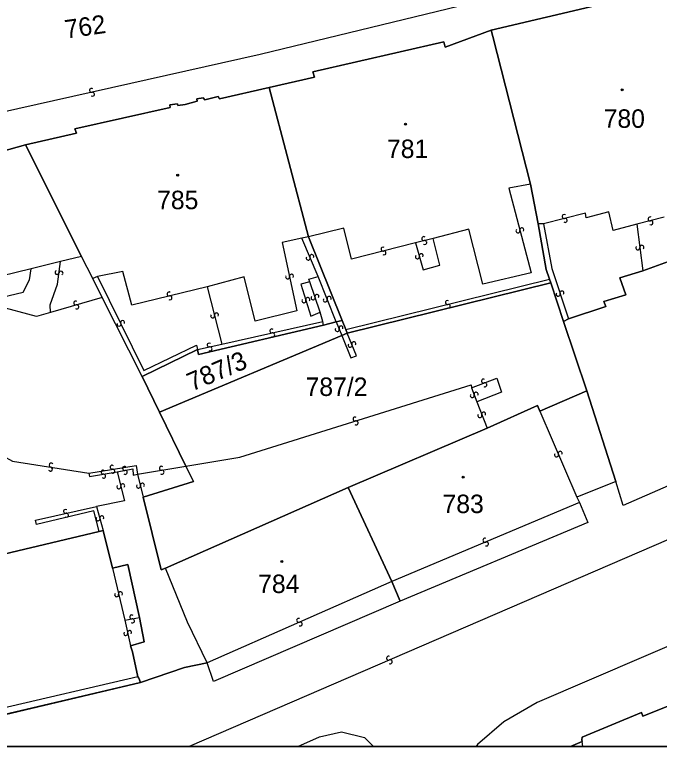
# Model space of a CAD drawing. Extents: x -600309 to -598967, y -1161267 to -1160292.
# Drawn here: x -599645.6 to -599586.3, y -1161267 to -1161199.7 of the extents above; entities that cross this region are included whole.
import ezdxf

# ---------------------------------------------------------------- set-up
doc = ezdxf.new("R2010")
doc.units = 0
for name, color, linetype in [('Level 1', 7, 'Continuous'), ('Level 13', 7, 'Continuous'), ('Level 3', 7, 'Continuous'), ('Level 4', 7, 'Continuous'), ('Level 5', 7, 'Continuous'), ('Level 57', 7, 'Continuous'), ('Level 60', 7, 'Continuous'), ('Vrstva 60', 7, 'Continuous'), ('Vrstva 63', 7, 'Continuous')]:
    doc.layers.add(name, color=color, linetype=linetype)

msp = doc.modelspace()

# ---------------------------------------------------------------- linework, layer by layer
at = {"layer": 'Level 1'}
for p, q in [((-599634.04, -1161261.14), (-599658.919, -1161267.031)), ((-599593.43, -1161266.57), (-599594.514, -1161267.031))]:
    msp.add_line(p, q, dxfattribs=at)
for points in [[(-599581.95, -1161196.42), (-599601.79, -1161201.11)], [(-599601.79, -1161201.11), (-599606.04, -1161202.67), (-599606.15, -1161202.2), (-599618.2, -1161204.95), (-599618.04, -1161205.43), (-599622.21, -1161206.38)], [(-599598.18, -1161215.29), (-599601.64, -1161201.69), (-599601.79, -1161201.11)], [(-599622.21, -1161206.38), (-599626.78, -1161207.44), (-599626.9, -1161207.21), (-599628.14, -1161207.51), (-599628.29, -1161207.34), (-599628.88, -1161207.43), (-599628.83, -1161207.65), (-599629.95, -1161207.94), (-599630.61, -1161208.05), (-599630.65, -1161207.88), (-599631.35, -1161207.98), (-599631.31, -1161208.24), (-599640.09, -1161210.18), (-599639.95, -1161210.59), (-599644.62, -1161211.66)], [(-599618.61, -1161220.12), (-599622.21, -1161206.38)], [(-599644.62, -1161211.66), (-599646.92, -1161212.3), (-599646.95, -1161211.87), (-599664.75, -1161216.21)], [(-599639.47, -1161221.94), (-599644.62, -1161211.66)], [(-599597.48, -1161218.95), (-599598.18, -1161215.29)], [(-599596.42, -1161224.04), (-599596.73, -1161223.15), (-599597.48, -1161218.95)], [(-599615.49, -1161227.82), (-599618.61, -1161220.12)], [(-599639.47, -1161221.94), (-599641.4, -1161222.39)], [(-599638.44, -1161223.98), (-599639.47, -1161221.94)], [(-599641.4, -1161222.39), (-599644.11, -1161223.08)], [(-599585.49, -1161222.39), (-599587.84, -1161223.26)], [(-599644.11, -1161223.08), (-599662.08, -1161227.46)], [(-599587.84, -1161223.26), (-599589.97, -1161223.92), (-599589.41, -1161225.46), (-599591.44, -1161226.09), (-599591.25, -1161226.53), (-599594.7, -1161227.68)], [(-599637.59, -1161225.71), (-599638.44, -1161223.98)], [(-599596.31, -1161224.37), (-599596.42, -1161224.04)], [(-599596.31, -1161224.37), (-599615.03, -1161229.01)], [(-599595.14, -1161227.92), (-599596.31, -1161224.37)], [(-599633.9, -1161232.98), (-599637.59, -1161225.71)], [(-599616.04, -1161227.96), (-599617.23, -1161228.27)], [(-599615.49, -1161227.82), (-599616.04, -1161227.96)], [(-599615.15, -1161228.65), (-599615.49, -1161227.82)], [(-599594.7, -1161227.68), (-599595.14, -1161227.92)], [(-599593.01, -1161234.31), (-599595.14, -1161227.92)], [(-599617.23, -1161228.27), (-599628.73, -1161230.97), (-599628.82, -1161230.51)], [(-599615.03, -1161229.01), (-599615.15, -1161228.65)], [(-599632.3, -1161236.27), (-599615.53, -1161229.22)], [(-599615.53, -1161229.22), (-599615.03, -1161229.01)], [(-599628.82, -1161230.51), (-599633.9, -1161232.98)], [(-599633.9, -1161232.98), (-599632.3, -1161236.27)], [(-599597.33, -1161236.17), (-599593.01, -1161234.31)], [(-599590.33, -1161242.64), (-599593.01, -1161234.31)], [(-599602.18, -1161237.73), (-599597.55, -1161235.66), (-599597.33, -1161236.17)], [(-599632.3, -1161236.27), (-599629.88, -1161241.24)], [(-599571.63, -1161236.97), (-599589.65, -1161244.86), (-599590.33, -1161242.64)], [(-599614.95, -1161243.21), (-599602.18, -1161237.73)], [(-599629.88, -1161241.24), (-599629.19, -1161242.65), (-599633.8, -1161244.08)], [(-599590.33, -1161242.64), (-599593.91, -1161244.09)], [(-599631.76, -1161250.63), (-599614.95, -1161243.21)], [(-599610.93, -1161251.86), (-599614.95, -1161243.21)], [(-599633.8, -1161244.08), (-599632.15, -1161250.78), (-599631.76, -1161250.63)], [(-599593.91, -1161244.09), (-599593.67, -1161244.59)], [(-599593.67, -1161244.59), (-599592.91, -1161246.43), (-599610.16, -1161253.68)], [(-599637.85, -1161247.27), (-599646.63, -1161249.34)], [(-599637.47, -1161247.15), (-599637.85, -1161247.27)], [(-599636.64, -1161250.64), (-599637.47, -1161247.15)], [(-599634.14, -1161255.18), (-599635.2, -1161250.29), (-599636.64, -1161250.64)], [(-599627.92, -1161259.34), (-599629.72, -1161255.59), (-599631.76, -1161250.63)], [(-599610.16, -1161253.68), (-599610.93, -1161251.86)], [(-599610.16, -1161253.68), (-599627.33, -1161261.06), (-599627.92, -1161259.34)], [(-599634.96, -1161257.77), (-599633.7, -1161257.41), (-599634.14, -1161255.18)], [(-599634.28, -1161260.62), (-599634.78, -1161258.33), (-599634.96, -1161257.77)], [(-599634.04, -1161261.14), (-599630.01, -1161259.78), (-599627.92, -1161259.34)], [(-599634.04, -1161261.14), (-599634.2, -1161260.76), (-599634.28, -1161260.62)], [(-599583.76, -1161262.63), (-599587.85, -1161264.25), (-599587.98, -1161263.9), (-599593.43, -1161266.2), (-599593.46, -1161266.44), (-599593.43, -1161266.57)]]:
    msp.add_lwpolyline(points, dxfattribs=at)
at = {"layer": 'Level 13'}
for centre, start, end in [((-599638.549, -1161206.65), 49.79103, 282.38103), ((-599638.471, -1161207.01), 230.00549, 102.10348), ((-599595.086, -1161218.262), 51.78518, 284.37518), ((-599594.995, -1161218.619), 231.99963, 104.09763), ((-599587.185, -1161218.482), 51.56691, 284.15691), ((-599587.096, -1161218.839), 231.78137, 103.87936), ((-599599.338, -1161219.586), 141.88376, 14.47376), ((-599598.981, -1161219.495), 322.09822, 194.19621), ((-599607.994, -1161220.301), 51.11076, 283.70076), ((-599607.907, -1161220.659), 231.32521, 103.42321), ((-599611.745, -1161221.262), 51.53733, 284.12733), ((-599611.656, -1161221.619), 231.75179, 103.84979), ((-599588.303, -1161221.143), 134.74415, 7.33415), ((-599587.937, -1161221.097), 314.95861, 187.05661), ((-599618.631, -1161222.09), 150.25716, 22.35516), ((-599618.29, -1161221.949), 330.04271, 202.63271), ((-599608.577, -1161221.97), 143.07328, 15.66328), ((-599608.222, -1161221.871), 323.28773, 195.38573), ((-599641.723, -1161223.415), 120.04633, 352.14433), ((-599641.358, -1161223.464), 299.83187, 172.42187), ((-599620.52, -1161223.828), 139.35875, 11.94875), ((-599620.159, -1161223.753), 319.5732, 191.6712), ((-599631.423, -1161225.391), 50.9605, 283.5505), ((-599617.825, -1161225.622), 325.83756, 198.42756), ((-599595.635, -1161225.416), 145.22118, 17.81118), ((-599595.284, -1161225.304), 325.43564, 197.53363), ((-599640.011, -1161226.223), 53.5347, 286.1247), ((-599631.338, -1161225.75), 231.17496, 103.27296), ((-599619.016, -1161226.014), 144.4676, 17.0576), ((-599618.663, -1161225.907), 324.68206, 196.78006), ((-599618.175, -1161225.737), 146.05201, 18.15001), ((-599617.052, -1161225.937), 149.15051, 21.2485), ((-599616.709, -1161225.802), 328.93605, 201.52605), ((-599605.822, -1161226.171), 51.20005, 283.29805), ((-599639.91, -1161226.577), 233.74916, 105.84715), ((-599605.737, -1161226.529), 230.9856, 103.5756), ((-599627.418, -1161227.415), 141.55008, 14.14008), ((-599627.061, -1161227.326), 321.76453, 193.86253), ((-599636.025, -1161228.181), 153.37786, 25.96786), ((-599635.694, -1161228.02), 333.59231, 205.69031), ((-599621.969, -1161228.8), 50.01929, 282.11728), ((-599615.951, -1161228.658), 149.19451, 21.78451), ((-599615.608, -1161228.522), 329.40896, 201.50696), ((-599621.89, -1161229.16), 229.80483, 102.39483), ((-599627.727, -1161230.089), 49.60593, 281.70393), ((-599627.652, -1161230.45), 229.39147, 101.98147), ((-599614.771, -1161230.109), 149.93361, 22.03161), ((-599614.43, -1161229.97), 329.71916, 202.30916), ((-599602.504, -1161233.407), 58.2783, 290.3763), ((-599602.375, -1161233.752), 238.06385, 110.65385), ((-599603.533, -1161234.742), 147.17704, 19.76704), ((-599603.186, -1161234.618), 327.39149, 199.48949), ((-599602.488, -1161236.454), 328.88664, 200.98464), ((-599614.323, -1161236.903), 54.7421, 286.8401), ((-599602.832, -1161236.587), 148.67218, 21.26218), ((-599614.216, -1161237.256), 234.52765, 107.11765), ((-599595.789, -1161240.202), 150.51384, 23.10384), ((-599595.45, -1161240.058), 330.7283, 202.82629), ((-599642.28, -1161241.148), 28.47964, 260.57764), ((-599642.339, -1161241.512), 208.26519, 80.85519), ((-599637.498, -1161241.798), 46.50682, 278.60482), ((-599636.658, -1161241.338), 46.66371, 278.7617), ((-599636.601, -1161241.702), 226.44925, 99.03925), ((-599635.514, -1161241.449), 48.52739, 280.62539), ((-599635.445, -1161241.811), 228.31294, 100.90294), ((-599632.129, -1161241.438), 46.96057, 279.05856), ((-599632.07, -1161241.802), 226.74611, 99.33611), ((-599637.442, -1161242.162), 226.29237, 98.88237), ((-599636.039, -1161243.144), 141.34704, 13.93704), ((-599635.681, -1161243.056), 321.56149, 193.65949), ((-599634.239, -1161243.084), 141.13, 13.72), ((-599633.881, -1161242.997), 321.34446, 193.44245), ((-599640.939, -1161245.4), 50.22555, 282.32354), ((-599640.86, -1161245.76), 230.01109, 102.60109), ((-599637.957, -1161246.089), 142.82937, 15.41937), ((-599637.602, -1161245.992), 323.04383, 195.14182), ((-599602.371, -1161248.06), 59.99935, 292.58935), ((-599602.23, -1161248.401), 240.21381, 112.31181), ((-599636.249, -1161253.072), 140.57238, 13.16238), ((-599635.89, -1161252.989), 320.78684, 192.88483), ((-599634.85, -1161255.118), 47.38071, 279.47871), ((-599634.789, -1161255.481), 227.16626, 99.75626), ((-599619.503, -1161255.431), 60.9202, 293.5102), ((-599619.357, -1161255.769), 241.13466, 113.23266), ((-599635.41, -1161256.64), 140.09946, 12.68946), ((-599635.05, -1161256.56), 320.31392, 192.41192), ((-599611.232, -1161258.911), 60.53223, 293.12223), ((-599611.088, -1161259.25), 240.74668, 112.84468)]:
    msp.add_arc(centre, 0.184, start, end, dxfattribs=at)
at = {"layer": 'Level 3'}
for p, q in [((-599634.28, -1161260.62), (-599661.898, -1161267.031)), ((-599593.368, -1161267.031), (-599593.43, -1161266.57))]:
    msp.add_line(p, q, dxfattribs=at)
for points in [[(-599351.93, -1161136.74), (-599351.54, -1161137.38), (-599351.3, -1161139.64), (-599351.69, -1161141.91), (-599352.84, -1161144.19), (-599354.62, -1161146.05), (-599401.98, -1161168.78), (-599444.48, -1161186.99), (-599484.51, -1161204.32), (-599530.15, -1161224.03), (-599582.8, -1161246.82), (-599629.564, -1161267.031)], [(-599331.21, -1161148.11), (-599344.13, -1161153.36), (-599349.35, -1161155.94), (-599408.38, -1161181.36), (-599447.97, -1161198.3), (-599498.23, -1161220.19), (-599553.45, -1161244.03), (-599597.58, -1161263), (-599600.63, -1161264.77), (-599603.05, -1161266.87), (-599603.185, -1161267.031)], [(-599585.73, -1161194.01), (-599602.7, -1161198.42), (-599623.05, -1161203.36), (-599653.97, -1161210.29), (-599680.05, -1161215.99), (-599694.39, -1161219.2), (-599698.21, -1161220.69)], [(-599598.18, -1161215.29), (-599600.18, -1161215.64), (-599598.13, -1161223.44), (-599602.56, -1161224.49), (-599603.84, -1161219.44), (-599607.14, -1161220.28)], [(-599588.41, -1161218.98), (-599590.57, -1161219.55), (-599590.99, -1161217.83), (-599593.07, -1161218.38), (-599593.11, -1161217.94), (-599596.98, -1161218.95)], [(-599585.88, -1161218.33), (-599588.41, -1161218.98)], [(-599608.75, -1161220.68), (-599614.64, -1161222.19), (-599615.36, -1161219.34), (-599618.61, -1161220.12)], [(-599596.98, -1161218.95), (-599597.48, -1161218.95)], [(-599596.98, -1161218.95), (-599596.21, -1161223.05), (-599594.7, -1161227.68)], [(-599588.41, -1161218.98), (-599587.84, -1161223.26)], [(-599618.61, -1161220.12), (-599619.2, -1161220.25)], [(-599619.2, -1161220.25), (-599621.02, -1161220.64), (-599619.66, -1161226.93), (-599623.49, -1161227.91), (-599624.5, -1161223.83), (-599627.92, -1161224.72)], [(-599617.71, -1161223.78), (-599619.2, -1161220.25)], [(-599608.75, -1161220.68), (-599608.04, -1161223.17), (-599606.52, -1161222.74), (-599607.14, -1161220.28)], [(-599607.14, -1161220.28), (-599608.75, -1161220.68)], [(-599642.32, -1161227.1), (-599642.37, -1161226.38), (-599641.67, -1161224.49), (-599641.4, -1161222.39)], [(-599672.54, -1161229.96), (-599672.23, -1161230.88), (-599671.58, -1161231.51), (-599670.58, -1161231.37), (-599644.84, -1161225.24), (-599644.27, -1161224.09), (-599644.11, -1161223.08)], [(-599627.92, -1161224.72), (-599634.84, -1161226.42), (-599635.67, -1161223.32), (-599637.99, -1161223.78)], [(-599637.99, -1161223.78), (-599638.44, -1161223.98)], [(-599637.99, -1161223.78), (-599633.73, -1161232.43), (-599628.89, -1161230.09), (-599628.82, -1161230.51)], [(-599618.48, -1161224.27), (-599618.56, -1161224.03), (-599617.71, -1161223.78)], [(-599616.04, -1161227.96), (-599617.71, -1161223.78)], [(-599615.15, -1161228.65), (-599596.42, -1161224.04)], [(-599627.92, -1161224.72), (-599626.56, -1161230.02)], [(-599618.48, -1161224.27), (-599619.29, -1161224.5), (-599618.38, -1161227.42), (-599617.53, -1161227.08)], [(-599617.53, -1161227.08), (-599618.48, -1161224.27)], [(-599637.59, -1161225.71), (-599642.32, -1161227.1)], [(-599642.32, -1161227.1), (-599643.61, -1161227.47), (-599647.29, -1161226.48), (-599648.48, -1161226.78), (-599649.52, -1161227.48), (-599650.3, -1161228.31), (-599651.04, -1161229.57), (-599651.42, -1161231.04), (-599651.26, -1161232.69), (-599650.74, -1161234.19), (-599649.06, -1161237.9), (-599647.64, -1161239.79), (-599645.83, -1161240.78), (-599638.8, -1161241.88)], [(-599617.29, -1161227.94), (-599617.53, -1161227.08)], [(-599626.56, -1161230.02), (-599617.29, -1161227.94)], [(-599617.23, -1161228.27), (-599617.29, -1161227.94)], [(-599616.04, -1161227.96), (-599615.53, -1161229.22)], [(-599615.53, -1161229.22), (-599614.69, -1161231.27), (-599614.17, -1161231.08), (-599615.03, -1161229.01)], [(-599628.82, -1161230.51), (-599626.56, -1161230.02)], [(-599603.6, -1161234.03), (-599601.27, -1161233.14), (-599600.84, -1161234.44), (-599603.13, -1161235.32)], [(-599629.88, -1161241.24), (-599624.9, -1161240.41), (-599603.64, -1161233.76), (-599603.6, -1161234.03)], [(-599603.6, -1161234.03), (-599603.13, -1161235.32)], [(-599603.13, -1161235.32), (-599602.18, -1161237.73)], [(-599597.33, -1161236.17), (-599593.91, -1161244.09)], [(-599638.8, -1161241.88), (-599634.46, -1161241.17), (-599634.32, -1161241.99)], [(-599636.19, -1161241.77), (-599634.77, -1161241.49), (-599634.71, -1161242.06), (-599634.32, -1161241.99)], [(-599634.32, -1161241.99), (-599629.88, -1161241.24)], [(-599638.8, -1161241.88), (-599638.74, -1161242.18), (-599636.19, -1161241.77)], [(-599636.19, -1161241.77), (-599635.52, -1161244.42), (-599638.09, -1161244.94)], [(-599634.32, -1161241.99), (-599633.8, -1161244.08)], [(-599637.85, -1161247.27), (-599638.33, -1161245.35), (-599643.62, -1161246.62), (-599643.7, -1161246.22), (-599638.09, -1161244.94)], [(-599638.09, -1161244.94), (-599637.47, -1161247.15)], [(-599593.67, -1161244.59), (-599610.93, -1161251.86)], [(-599636.64, -1161250.64), (-599635.5, -1161255.42)], [(-599610.93, -1161251.86), (-599627.92, -1161259.34)], [(-599635.5, -1161255.42), (-599634.14, -1161255.18)], [(-599635.5, -1161255.42), (-599634.96, -1161257.77)], [(-599619.588, -1161267.031), (-599617.58, -1161266.16), (-599615.55, -1161265.68), (-599613.46, -1161266.23), (-599612.625, -1161267.031)]]:
    msp.add_lwpolyline(points, dxfattribs=at)
at = {"layer": 'Level 5'}
for centre, radius in [((-599589.74, -1161206.6), 0.09), ((-599589.74, -1161206.6), 0.0521), ((-599609.67, -1161209.76), 0.09), ((-599609.67, -1161209.76), 0.0521), ((-599630.63, -1161214.47), 0.09), ((-599630.63, -1161214.47), 0.0521), ((-599604.36, -1161242.25), 0.09), ((-599604.36, -1161242.25), 0.0521), ((-599621.05, -1161250.02), 0.09), ((-599621.05, -1161250.02), 0.0521)]:
    msp.add_circle(centre, radius, dxfattribs=at)
at = {"layer": 'Level 60'}
msp.add_lwpolyline([(-599581.95, -1161196.42), (-599601.79, -1161201.11), (-599606.04, -1161202.67), (-599606.15, -1161202.2), (-599618.2, -1161204.95), (-599618.04, -1161205.43), (-599622.21, -1161206.38), (-599626.78, -1161207.44), (-599626.9, -1161207.21), (-599628.14, -1161207.51), (-599628.29, -1161207.34), (-599628.88, -1161207.43), (-599628.83, -1161207.65), (-599629.95, -1161207.94), (-599630.61, -1161208.05), (-599630.65, -1161207.88), (-599631.35, -1161207.98), (-599631.31, -1161208.24), (-599640.09, -1161210.18), (-599639.95, -1161210.59), (-599644.62, -1161211.66), (-599646.92, -1161212.3)], dxfattribs=at)
for points in [[(-599601.79, -1161201.11), (-599581.95, -1161196.42), (-599578.06, -1161214.45), (-599576.33, -1161221.23), (-599576.66, -1161221.29), (-599580.73, -1161222.9), (-599580.89, -1161222.42), (-599582.77, -1161223.16), (-599583.35, -1161221.62), (-599585.49, -1161222.39), (-599587.84, -1161223.26), (-599589.97, -1161223.92), (-599589.41, -1161225.46), (-599591.44, -1161226.09), (-599591.25, -1161226.53), (-599594.7, -1161227.68), (-599595.14, -1161227.92), (-599596.31, -1161224.37), (-599596.42, -1161224.04), (-599596.73, -1161223.15), (-599597.48, -1161218.95), (-599598.18, -1161215.29), (-599601.64, -1161201.69)], [(-599606.04, -1161202.67), (-599601.79, -1161201.11), (-599601.64, -1161201.69), (-599598.18, -1161215.29), (-599597.48, -1161218.95), (-599596.73, -1161223.15), (-599596.42, -1161224.04), (-599596.31, -1161224.37), (-599615.03, -1161229.01), (-599615.15, -1161228.65), (-599615.49, -1161227.82), (-599618.61, -1161220.12), (-599622.21, -1161206.38), (-599618.04, -1161205.43), (-599618.2, -1161204.95), (-599606.15, -1161202.2)], [(-599626.78, -1161207.44), (-599622.21, -1161206.38), (-599618.61, -1161220.12), (-599615.49, -1161227.82), (-599616.04, -1161227.96), (-599617.23, -1161228.27), (-599628.73, -1161230.97), (-599628.82, -1161230.51), (-599633.9, -1161232.98), (-599637.59, -1161225.71), (-599638.44, -1161223.98), (-599639.47, -1161221.94), (-599644.62, -1161211.66), (-599639.95, -1161210.59), (-599640.09, -1161210.18), (-599631.31, -1161208.24), (-599631.35, -1161207.98), (-599630.65, -1161207.88), (-599630.61, -1161208.05), (-599629.95, -1161207.94), (-599628.83, -1161207.65), (-599628.88, -1161207.43), (-599628.29, -1161207.34), (-599628.14, -1161207.51), (-599626.9, -1161207.21)], [(-599646.92, -1161212.3), (-599644.62, -1161211.66), (-599639.47, -1161221.94), (-599641.4, -1161222.39), (-599644.11, -1161223.08), (-599662.08, -1161227.46), (-599664.75, -1161216.21), (-599646.95, -1161211.87)], [(-599572.38, -1161234.84), (-599571.63, -1161236.97), (-599589.65, -1161244.86), (-599590.33, -1161242.64), (-599593.01, -1161234.31), (-599595.14, -1161227.92), (-599594.7, -1161227.68), (-599591.25, -1161226.53), (-599591.44, -1161226.09), (-599589.41, -1161225.46), (-599589.97, -1161223.92), (-599587.84, -1161223.26), (-599585.49, -1161222.39), (-599583.35, -1161221.62), (-599582.77, -1161223.16), (-599580.89, -1161222.42), (-599580.73, -1161222.9), (-599576.66, -1161221.29), (-599576.33, -1161221.23), (-599575.32, -1161225.4), (-599575.09, -1161226.37), (-599574.37, -1161229.63)], [(-599596.31, -1161224.37), (-599595.14, -1161227.92), (-599593.01, -1161234.31), (-599597.33, -1161236.17), (-599597.55, -1161235.66), (-599602.18, -1161237.73), (-599614.95, -1161243.21), (-599631.76, -1161250.63), (-599632.15, -1161250.78), (-599633.8, -1161244.08), (-599629.19, -1161242.65), (-599629.88, -1161241.24), (-599632.3, -1161236.27), (-599615.53, -1161229.22), (-599615.03, -1161229.01)], [(-599615.53, -1161229.22), (-599632.3, -1161236.27), (-599633.9, -1161232.98), (-599628.82, -1161230.51), (-599628.73, -1161230.97), (-599617.23, -1161228.27), (-599616.04, -1161227.96), (-599615.49, -1161227.82), (-599615.15, -1161228.65), (-599615.03, -1161229.01)], [(-599593.01, -1161234.31), (-599590.33, -1161242.64), (-599593.91, -1161244.09), (-599593.67, -1161244.59), (-599592.91, -1161246.43), (-599610.16, -1161253.68), (-599610.93, -1161251.86), (-599614.95, -1161243.21), (-599602.18, -1161237.73), (-599597.55, -1161235.66), (-599597.33, -1161236.17)], [(-599610.93, -1161251.86), (-599610.16, -1161253.68), (-599627.33, -1161261.06), (-599627.92, -1161259.34), (-599629.72, -1161255.59), (-599631.76, -1161250.63), (-599614.95, -1161243.21)]]:
    msp.add_lwpolyline(points, close=True, dxfattribs=at)
at = {"layer": 'Vrstva 60'}
for points in [[(-599646.63, -1161249.34), (-599637.85, -1161247.27), (-599637.47, -1161247.15), (-599636.64, -1161250.64), (-599635.2, -1161250.29), (-599634.14, -1161255.18), (-599633.7, -1161257.41), (-599634.96, -1161257.77), (-599634.78, -1161258.33), (-599634.28, -1161260.62), (-599634.2, -1161260.76), (-599634.04, -1161261.14), (-599630.01, -1161259.78), (-599627.92, -1161259.34), (-599629.72, -1161255.59), (-599631.76, -1161250.63), (-599632.15, -1161250.78), (-599633.8, -1161244.08), (-599629.19, -1161242.65), (-599629.88, -1161241.24), (-599632.3, -1161236.27), (-599633.9, -1161232.98), (-599637.59, -1161225.71), (-599638.44, -1161223.98), (-599639.47, -1161221.94), (-599641.4, -1161222.39), (-599644.11, -1161223.08), (-599662.08, -1161227.46)], [(-599571.63, -1161236.97), (-599589.65, -1161244.86), (-599590.33, -1161242.64), (-599593.91, -1161244.09), (-599593.67, -1161244.59), (-599592.91, -1161246.43), (-599610.16, -1161253.68), (-599627.33, -1161261.06), (-599627.92, -1161259.34), (-599630.01, -1161259.78), (-599634.04, -1161261.14), (-599658.919, -1161267.031), (-599594.514, -1161267.031), (-599593.43, -1161266.57), (-599593.46, -1161266.44), (-599593.43, -1161266.2), (-599587.98, -1161263.9), (-599587.85, -1161264.25), (-599583.76, -1161262.63)], [(-599658.919, -1161267.031), (-599634.04, -1161261.14), (-599634.2, -1161260.76), (-599634.28, -1161260.62), (-599634.78, -1161258.33), (-599634.96, -1161257.77), (-599633.7, -1161257.41), (-599634.14, -1161255.18), (-599635.2, -1161250.29), (-599636.64, -1161250.64), (-599637.47, -1161247.15), (-599637.85, -1161247.27), (-599646.63, -1161249.34)]]:
    msp.add_lwpolyline(points, dxfattribs=at)
msp.add_lwpolyline([(-599594.514, -1161267.031), (-599582.185, -1161267.031), (-599583.41, -1161263.5), (-599583.57, -1161263.09), (-599583.76, -1161262.63), (-599587.85, -1161264.25), (-599587.98, -1161263.9), (-599593.43, -1161266.2), (-599593.46, -1161266.44), (-599593.43, -1161266.57)], close=True, dxfattribs=at)
at = {"layer": 'Vrstva 63'}
msp.add_lwpolyline([(-600308.541, -1160292.347), (-598967.108, -1160292.347), (-598967.108, -1161267.031), (-600308.541, -1161267.031)], close=True, dxfattribs=at)

# ---------------------------------------------------------------- texts
at = {"layer": 'Level 4'}
for s, p in [('780', (-599591.45, -1161210.1)), ('781', (-599611.38, -1161212.88)), ('785', (-599632.52, -1161217.59)), ('787/2', (-599618.867, -1161234.78)), ('783', (-599606.27, -1161245.56)), ('784', (-599623.23, -1161252.92))]:
    msp.add_text(s, height=1.7, dxfattribs=at).set_placement(p)
msp.add_text('787/3', height=1.7, rotation=23.11479, dxfattribs=at).set_placement((-599629.32, -1161234.38))
at = {"layer": 'Level 57'}
msp.add_text('762', height=1.7, rotation=8.1, dxfattribs=at).set_placement((-599640.9, -1161201.89))

doc.saveas('drawing.dxf')
